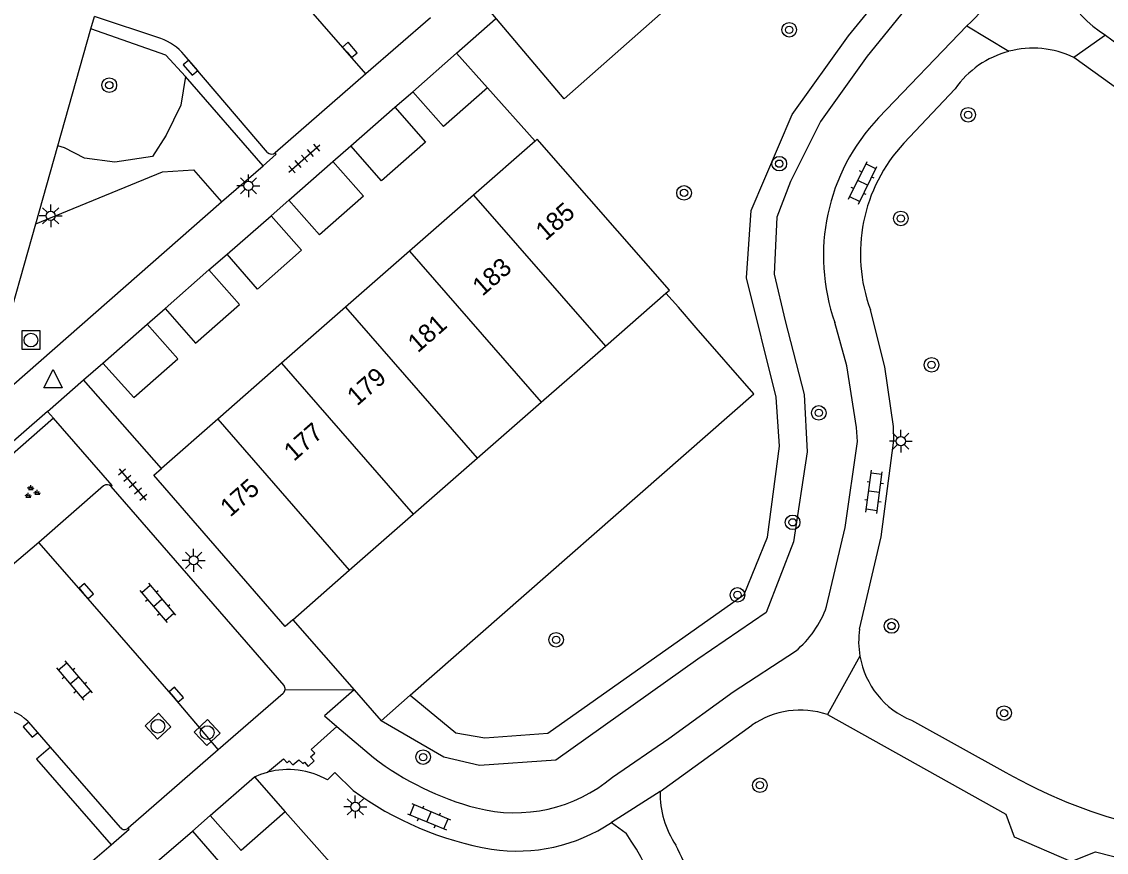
# Model space of a CAD drawing. Extents: x 132994 to 136000, y 393499 to 395512.
# Drawn here: x 134279.1 to 134338.4, y 394471.3 to 394516.7 of the extents above; entities that cross this region are included whole.
import ezdxf

# ---------------------------------------------------------------- set-up
doc = ezdxf.new("R2010")
doc.units = 0
for name, color, linetype in [('gg-afsc-erfafscheiding', 7, 'Continuous'), ('gg-afsc-muur', 7, 'Continuous'), ('gg-anno-huisnummerreeks BGT', 7, 'Continuous'), ('gg-bbg-bijgebouw', 7, 'Continuous'), ('gg-bbg-hoofdgebouw', 7, 'Continuous'), ('gg-bbg-tussenscheiding', 7, 'Continuous'), ('gg-knt-verharding', 7, 'Continuous'), ('gg-knt-verharding nz', 7, 'Continuous'), ('gt-grn-groengrens', 7, 'Continuous'), ('gt-grn-weggrens', 7, 'Continuous'), ('gt-symb-boom', 7, 'Continuous'), ('gt-symb-groenvak', 7, 'Continuous'), ('gt-symb-klinker verharding', 7, 'Continuous'), ('gt-symb-kolk', 7, 'Continuous'), ('gt-symb-lichtmast', 7, 'Continuous'), ('gt-symb-rioolschacht', 7, 'Continuous'), ('gt-symb-tegel verharding', 7, 'Continuous'), ('gt-symb-waterafsluiter', 7, 'Continuous')]:
    doc.layers.add(name, color=color, linetype=linetype)

# ---------------------------------------------------------------- blocks, each defined once
blk = doc.blocks.new('gt0-BOOM')
at = {"layer": 'gt-symb-boom'}
for radius in [0.4, 0.2]:
    blk.add_circle((0, 0), radius, dxfattribs=at)
blk = doc.blocks.new('gt0-KL1')
at = {"layer": 'gt-symb-klinker verharding'}
for p, q in [((-1.15, 0.3), (1.15, 0.3)), ((-1, -0.3), (-1, 0.3)), ((-0.5, 0.3), (-0.5, 0.45)), ((0, -0.3), (0, 0.3)), ((0.5, 0.3), (0.5, 0.45)), ((1, -0.3), (1, 0.3)), ((-1.15, -0.3), (1.15, -0.3)), ((-0.5, -0.45), (-0.5, -0.3)), ((0.5, -0.45), (0.5, -0.3))]:
    blk.add_line(p, q, dxfattribs=at)
blk = doc.blocks.new('gt0-LMAST')
at = {"layer": 'gt-symb-lichtmast'}
for p, q in [((-0.005, 0.246), (-0.005, 0.621)), ((-0.182, 0.173), (-0.447, 0.438)), ((0.172, 0.173), (0.437, 0.438)), ((-0.255, -0.004), (-0.63, -0.004)), ((-0.182, -0.181), (-0.447, -0.446)), ((-0.005, -0.254), (-0.005, -0.629)), ((0.437, -0.446), (0.172, -0.181)), ((0.245, -0.004), (0.62, -0.004))]:
    blk.add_line(p, q, dxfattribs=at)
blk.add_circle((-0.005, -0.004), 0.25, dxfattribs=at)
blk = doc.blocks.new('gt0-TEG1')
at = {"layer": 'gt-symb-tegel verharding'}
for p, q in [((-1.125, 0), (1.125, 0)), ((-0.9, -0.25), (-0.9, 0.25)), ((-0.45, -0.25), (-0.45, 0.25)), ((0, -0.25), (0, 0.25)), ((0.45, -0.25), (0.45, 0.25)), ((0.9, -0.25), (0.9, 0.25))]:
    blk.add_line(p, q, dxfattribs=at)
blk = doc.blocks.new('gt0-KOLK')
at = {"layer": 'gt-symb-kolk'}
blk.add_lwpolyline([(0, 0), (0.375, 0), (0.375, 0.4), (-0.375, 0.4), (-0.375, 0), (0, 0)], dxfattribs=at)
blk = doc.blocks.new('gt0-RS')
at = {"layer": 'gt-symb-rioolschacht'}
blk.add_lwpolyline([(-0.5, -0.5), (0.5, -0.5), (0.5, 0.5), (-0.5, 0.5)], close=True, dxfattribs=at)
blk.add_circle((0, 0), 0.375, dxfattribs=at)
blk = doc.blocks.new('gt0-GRVAK')
at = {"layer": 'gt-symb-groenvak'}
for p, q in [((-0.11, 0.189), (-0.228, 0.24)), ((-0.182, 0.153), (0.088, 0.153)), ((-0.091, 0.211), (-0.156, 0.322)), ((-0.047, 0.214), (-0.047, 0.393)), ((-0.004, 0.211), (0.061, 0.322)), ((0.015, 0.189), (0.133, 0.24)), ((0.262, -0.052), (0.197, 0.059)), ((0.305, -0.049), (0.305, 0.13)), ((0.349, -0.052), (0.414, 0.059)), ((-0.245, -0.228), (-0.363, -0.177)), ((-0.318, -0.264), (-0.047, -0.264)), ((-0.226, -0.206), (-0.291, -0.095)), ((-0.183, -0.203), (-0.183, -0.024)), ((-0.139, -0.206), (-0.074, -0.095)), ((-0.12, -0.228), (-0.002, -0.177)), ((0.243, -0.074), (0.125, -0.023)), ((0.17, -0.11), (0.441, -0.11)), ((0.368, -0.074), (0.486, -0.023))]:
    blk.add_line(p, q, dxfattribs=at)
blk = doc.blocks.new('gt0-WAFSL')
at = {"layer": 'gt-symb-waterafsluiter'}
for p, q in [((-0.5, -0.333), (0, 0.667)), ((0, 0.667), (0.5, -0.333)), ((0.5, -0.333), (-0.5, -0.333))]:
    blk.add_line(p, q, dxfattribs=at)

msp = doc.modelspace()

# ---------------------------------------------------------------- linework, layer by layer
at = {"layer": 'gg-afsc-erfafscheiding'}
for p, q in [((134315.965, 394500), (134314.996, 394501.113)), ((134293.922, 394484.037), (134297.275, 394480.22)), ((134297.275, 394480.22), (134298.762, 394478.528)), ((134298.762, 394478.528), (134300.344, 394479.916))]:
    msp.add_line(p, q, dxfattribs=at)
for points in [[(134324.083, 394536.42), (134329.561, 394529.889), (134326.039, 394526.912), (134325.634, 394527.417), (134308.752, 394512.499), (134303.66, 394518.55)], [(134300.344, 394479.916), (134319.113, 394496.382), (134315.965, 394500)]]:
    msp.add_lwpolyline(points, dxfattribs=at)
at = {"layer": 'gg-afsc-muur'}
for p, q in [((134304.56, 394513.1), (134307.168, 394510.192)), ((134314.996, 394501.113), (134314.304, 394501.886)), ((134286.749, 394492.304), (134282.5, 394497.16)), ((134293.52, 394473.54), (134296.102, 394470.63))]:
    msp.add_line(p, q, dxfattribs=at)
at = {"layer": 'gg-bbg-bijgebouw'}
for p, q in [((134300.49, 394512.89), (134302.88, 394515)), ((134302.88, 394515), (134304.56, 394513.1)), ((134297.1, 394509.93), (134299.51, 394512.05)), ((134293.72, 394506.97), (134296.12, 394509.08)), ((134290.34, 394504.01), (134292.74, 394506.12)), ((134286.95, 394501.05), (134289.35, 394503.17)), ((134283.56, 394498.07), (134285.97, 394500.2)), ((134289.42, 394473.35), (134291.84, 394475.46)), ((134291.84, 394475.46), (134293.52, 394473.54)), ((134286.01, 394470.39), (134288.45, 394472.5))]:
    msp.add_line(p, q, dxfattribs=at)
for points in [[(134304.56, 394513.1), (134302.16, 394510.99), (134300.49, 394512.89)], [(134299.51, 394512.05), (134301.18, 394510.14), (134298.77, 394508.03), (134297.1, 394509.93)], [(134296.12, 394509.08), (134297.79, 394507.18), (134295.39, 394505.07), (134293.72, 394506.97)], [(134292.74, 394506.12), (134294.41, 394504.23), (134292.01, 394502.11), (134290.34, 394504.01)], [(134286.95, 394501.05), (134288.62, 394499.15), (134291.02, 394501.27), (134289.35, 394503.17)], [(134283.56, 394498.07), (134285.24, 394496.18), (134287.65, 394498.3), (134285.97, 394500.2)], [(134293.52, 394473.54), (134291.1, 394471.43), (134289.42, 394473.35)], [(134288.45, 394472.5), (134290.11, 394470.57), (134287.68, 394468.46), (134286.01, 394470.39)]]:
    msp.add_lwpolyline(points, dxfattribs=at)
at = {"layer": 'gg-bbg-hoofdgebouw'}
for p, q in [((134307.168, 394510.192), (134303.792, 394507.234)), ((134303.792, 394507.234), (134300.3, 394504.176)), ((134300.3, 394504.176), (134296.809, 394501.117)), ((134311.002, 394498.994), (134314.304, 394501.886)), ((134296.809, 394501.117), (134293.318, 394498.058)), ((134307.504, 394495.931), (134311.002, 394498.994)), ((134293.318, 394498.058), (134289.826, 394495)), ((134304.007, 394492.869), (134307.504, 394495.931)), ((134289.826, 394495), (134286.749, 394492.304)), ((134300.509, 394489.806), (134304.007, 394492.869)), ((134297.011, 394486.743), (134300.509, 394489.806)), ((134293.922, 394484.037), (134297.011, 394486.743))]:
    msp.add_line(p, q, dxfattribs=at)
for points in [[(134314.304, 394501.886), (134314.499, 394502.057), (134307.283, 394510.293), (134307.168, 394510.192)], [(134293.922, 394484.037), (134293.514, 394483.68), (134286.335, 394491.941), (134286.749, 394492.304)]]:
    msp.add_lwpolyline(points, dxfattribs=at)
at = {"layer": 'gg-bbg-tussenscheiding'}
for p, q in [((134303.792, 394507.234), (134311.002, 394498.994)), ((134300.3, 394504.176), (134307.504, 394495.931)), ((134296.809, 394501.117), (134304.007, 394492.869)), ((134293.318, 394498.058), (134300.509, 394489.806)), ((134289.826, 394495), (134297.011, 394486.743))]:
    msp.add_line(p, q, dxfattribs=at)
at = {"layer": 'gg-knt-verharding'}
for p, q in [((134282.906, 394516.338), (134283.094, 394517.004)), ((134286.717, 394515.792), (134283.094, 394517.004)), ((134301.443, 394516.938), (134297.924, 394513.869)), ((134302.88, 394515), (134305.01, 394516.88)), ((134281.096, 394509.931), (134282.906, 394516.338)), ((134330.751, 394516.491), (134325.93, 394511.46)), ((134338.329, 394515.991), (134342.55, 394512.84)), ((134292.55, 394509.578), (134287.993, 394514.902)), ((134339.951, 394512.329), (134336.6, 394514.76)), ((134297.924, 394513.869), (134292.972, 394509.55)), ((134299.51, 394512.05), (134300.49, 394512.89)), ((134330.11, 394513.052), (134327.31, 394510.08)), ((134279.891, 394505.669), (134281.096, 394509.931)), ((134296.12, 394509.08), (134297.1, 394509.93)), ((134290.042, 394506.869), (134292.303, 394508.852)), ((134277.032, 394495.458), (134290.042, 394506.869)), ((134292.74, 394506.12), (134293.72, 394506.97)), ((134289.35, 394503.17), (134290.34, 394504.01)), ((134285.97, 394500.2), (134286.95, 394501.05)), ((134282.5, 394497.16), (134283.56, 394498.07)), ((134280.533, 394495.43), (134276.463, 394491.877)), ((134280.861, 394495.053), (134280.533, 394495.43)), ((134283.589, 394491.358), (134280.062, 394488.259)), ((134293.454, 394480.445), (134284.006, 394491.324)), ((134280.062, 394488.259), (134278.594, 394487.027)), ((134289.856, 394476.945), (134293.412, 394480.031)), ((134327.729, 394478.55), (134332.88, 394475.7)), ((134280.687, 394477.088), (134279.749, 394478.167)), ((134296.339, 394478.217), (134298.331, 394476.509)), ((134314, 394474.65), (134319.01, 394478.28)), ((134284.512, 394472.689), (134280.687, 394477.088)), ((134284.934, 394472.667), (134289.856, 394476.945)), ((134288.45, 394472.5), (134289.42, 394473.35)), ((134311.329, 394472.959), (134312.13, 394472.38)), ((134282.99, 394470.876), (134284.002, 394471.75))]:
    msp.add_line(p, q, dxfattribs=at)
for points in [[(134292.303, 394508.852), (134293.027, 394509.487), (134292.972, 394509.55)], [(134277.032, 394495.458), (134278.619, 394501.166), (134279.891, 394505.669)], [(134324.89, 394483.53), (134326.06, 394488.57), (134326.76, 394493.86), (134326.75, 394494.6), (134326.26, 394497.87), (134325.48, 394500.97)], [(134323.09, 394484.77), (134324.1, 394489.08), (134324.77, 394493.78), (134324.72, 394494.54), (134324.2, 394497.92), (134323.54, 394500.28)], [(134284.006, 394491.324), (134284.062, 394491.373), (134280.861, 394495.053)], [(134311.39, 394475.44), (134314.47, 394477.55), (134317.98, 394480.11), (134321.381, 394482.32)], [(134297.275, 394480.22), (134295.66, 394478.8), (134296.339, 394478.217)], [(134323.129, 394478.86), (134332.88, 394473.42), (134333.34, 394472.18), (134336.44, 394470.84), (134337.78, 394471.37), (134340.41, 394470.68)], [(134292.542, 394475.71), (134293.426, 394476.437), (134293.623, 394476.217), (134293.738, 394476.326), (134293.94, 394476.11), (134294.251, 394476.39), (134294.477, 394476.183), (134294.56, 394476.254), (134294.765, 394476.029), (134295.092, 394476.33), (134294.901, 394476.545), (134295.135, 394476.761), (134294.938, 394476.958), (134296.339, 394478.217)], [(134291.84, 394475.46), (134292.184, 394475.599), (134292.542, 394475.71)], [(134295.829, 394475.29), (134296.22, 394475.69), (134297.22, 394474.72)], [(134284.002, 394471.75), (134284.988, 394472.604), (134284.934, 394472.667)]]:
    msp.add_lwpolyline(points, dxfattribs=at)
for centre, radius, start, end in [((134341.262, 394520.971), 5.78, 173.42667, 239.50829), ((134324.228, 394523.649), 9.684, 312.34444, 342.03666), ((134285.862, 394513.207), 2.723, 38.50657, 71.70249), ((134334.358, 394510.093), 5.177, 104.74228, 145.14462), ((134334.358, 394510.093), 5.178, 64.34616, 104.73975), ((134333.833, 394503.925), 10.92, 136.3667, 199.49979), ((134333.799, 394504.038), 8.866, 137.03988, 200.24351), ((134292.777, 394509.802), 0.319, 224.65375, 307.75414), ((134283.777, 394491.093), 0.325, 45.31129, 125.36614), ((134317.792, 394486.645), 5.62, 309.68994, 340.51458), ((134329.484, 394482.842), 4.646, 171.47848, 189.83594), ((134329.474, 394482.845), 4.636, 189.89681, 247.89267), ((134293.18, 394480.264), 0.329, 314.90087, 354.06073), ((134293.181, 394480.264), 0.328, 354.09162, 33.60434), ((134277.619, 394476.587), 2.651, 36.56335, 75.37099), ((134321.645, 394474.486), 4.619, 71.2526, 124.77775), ((134308.038, 394489.243), 16.012, 232.68315, 255.25002), ((134293.665, 394471.429), 4.426, 60.73489, 104.70196), ((134306.04, 394481.828), 8.332, 255.55257, 309.94727), ((134346.628, 394499.765), 27.715, 240.26203, 255.60605), ((134307.81, 394489.161), 17.908, 233.74653, 260.28459), ((134318.931, 394474.509), 4.933, 178.36179, 214.30469), ((134284.732, 394472.85), 0.273, 216.28138, 317.75005), ((134306.186, 394480.689), 9.284, 261.34165, 303.6399), ((134299.827, 394463.869), 14.96, 2.7282, 34.67423), ((134303.351, 394465.813), 12.937, 9.40431, 27.21223)]:
    msp.add_arc(centre, radius, start, end, dxfattribs=at)
at = {"layer": 'gg-knt-verharding nz'}
msp.add_line((134297.924, 394513.869), (134288.073, 394525.189), dxfattribs=at)
msp.add_lwpolyline([(134289.856, 394476.945), (134287.411, 394479.822), (134282.497, 394485.483), (134280.062, 394488.259)], dxfattribs=at)
at = {"layer": 'gt-grn-groengrens'}
msp.add_line((134292.303, 394508.852), (134288.068, 394513.719), dxfattribs=at)
for points in [[(134300.344, 394479.916), (134302.834, 394477.868), (134304.419, 394477.589), (134307.869, 394477.837), (134318.591, 394485.42), (134319.865, 394488.559), (134320.517, 394493.532), (134320.331, 394496.204), (134318.715, 394502.731), (134318.964, 394506.398), (134321.201, 394511.65), (134324.278, 394515.938), (134326.826, 394519.077), (134328.846, 394522.465), (134330.307, 394527.717), (134331.053, 394533.155), (134330.214, 394534.43), (134325.303, 394538.812), (134319.678, 394544.033), (134319.523, 394546.799), (134319.678, 394547.793), (134312.64, 394549.47)], [(134327.831, 394517.974), (134325.297, 394514.843), (134322.762, 394511.265), (134321.122, 394507.985), (134320.377, 394506.047), (134320.228, 394502.916), (134320.824, 394500.382), (134321.868, 394496.357), (134322.017, 394493.226), (134321.271, 394488.306), (134319.781, 394484.43), (134316.054, 394481.895), (134308.301, 394476.379), (134304.126, 394476.081), (134302.188, 394476.528), (134298.762, 394478.528)], [(134288.068, 394513.719), (134286.985, 394514.897), (134282.906, 394516.338)], [(134288.068, 394513.719), (134287.815, 394512.154), (134287.013, 394510.518), (134286.257, 394509.355), (134284.205, 394509.044), (134282.552, 394509.262), (134281.461, 394509.828), (134281.096, 394509.931)], [(134279.891, 394505.669), (134286.817, 394508.52), (134288.502, 394508.625), (134290.042, 394506.869)], [(134280.861, 394495.053), (134276.632, 394491.361), (134276.303, 394491.738), (134276.463, 394491.877)], [(134280.687, 394477.088), (134279.933, 394476.432), (134284.002, 394471.75)]]:
    msp.add_lwpolyline(points, dxfattribs=at)
at = {"layer": 'gt-grn-weggrens'}
for p, q in [((134330.751, 394516.491), (134333.041, 394515.1)), ((134338.329, 394515.991), (134336.6, 394514.76)), ((134280.533, 394495.43), (134282.5, 394497.16)), ((134324.907, 394482.048), (134323.129, 394478.86)), ((134293.507, 394480.23), (134297.275, 394480.22)), ((134314, 394474.65), (134311.329, 394472.959))]:
    msp.add_line(p, q, dxfattribs=at)

# ---------------------------------------------------------------- block references
at = {"layer": 'gt-symb-boom'}
for p in [(134321.046, 394516.276), (134283.907, 394513.251), (134330.82, 394511.634), (134320.501, 394508.962), (134315.299, 394507.365), (134327.142, 394505.97), (134328.819, 394497.971), (134322.661, 394495.345), (134321.231, 394489.365), (134318.217, 394485.401), (134326.635, 394483.703), (134308.313, 394482.949), (134332.78, 394478.942), (134301.049, 394476.538), (134319.444, 394475.002)]:
    msp.add_blockref('gt0-BOOM', p, dxfattribs=at)
at = {"layer": 'gt-symb-groenvak'}
msp.add_blockref('gt0-GRVAK', (134279.666, 394491.007), dxfattribs=at)
at = {"layer": 'gt-symb-klinker verharding'}
for p, rotation in [((134325.06, 394507.916), 63.84474624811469), ((134325.683, 394491.028), 82.46974665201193), ((134286.554, 394484.967), -49.66603398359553), ((134281.997, 394480.728), -49.66603398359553), ((134301.37, 394473.276), -22.589003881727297)]:
    msp.add_blockref('gt0-KL1', p, dxfattribs=dict(at, rotation=rotation))
at = {"layer": 'gt-symb-kolk'}
for p, rotation in [((134296.897, 394515.047), -48.980322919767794), ((134288.491, 394514.335), 130.46999295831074), ((134282.497, 394485.483), -49.04333567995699), ((134287.411, 394479.822), -49.6385377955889), ((134279.749, 394478.167), 131.0082926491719)]:
    msp.add_blockref('gt0-KOLK', p, dxfattribs=dict(at, rotation=rotation))
at = {"layer": 'gt-symb-lichtmast'}
for p in [(134291.511, 394507.754), (134280.71, 394506.118), (134327.148, 394493.806), (134288.516, 394487.289), (134297.349, 394473.824)]:
    msp.add_blockref('gt0-LMAST', p, dxfattribs=at)
at = {"layer": 'gt-symb-rioolschacht'}
msp.add_blockref('gt0-RS', (134279.624, 394499.327), dxfattribs=at)
for p, rotation in [((134286.564, 394478.223), 42.636861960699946), ((134289.253, 394477.878), 42.93972488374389)]:
    msp.add_blockref('gt0-RS', p, dxfattribs=dict(at, rotation=rotation))
at = {"layer": 'gt-symb-tegel verharding'}
for p, rotation in [((134294.563, 394509.246), 41.22904927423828), ((134285.177, 394491.431), -49.90831919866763)]:
    msp.add_blockref('gt0-TEG1', p, dxfattribs=dict(at, rotation=rotation))
at = {"layer": 'gt-symb-waterafsluiter'}
msp.add_blockref('gt0-WAFSL', (134280.835, 394497.05), dxfattribs=at)

# ---------------------------------------------------------------- texts
at = {"layer": 'gg-anno-huisnummerreeks BGT'}
for s, p in [('185', (134307.74, 394504.71)), ('183', (134304.287, 394501.686)), ('181', (134300.756, 394498.592)), ('179', (134297.438, 394495.685)), ('177', (134293.989, 394492.664)), ('175', (134290.508, 394489.614))]:
    msp.add_text(s, height=1, rotation=41.2, dxfattribs=at).set_placement(p)

doc.saveas('drawing.dxf')
